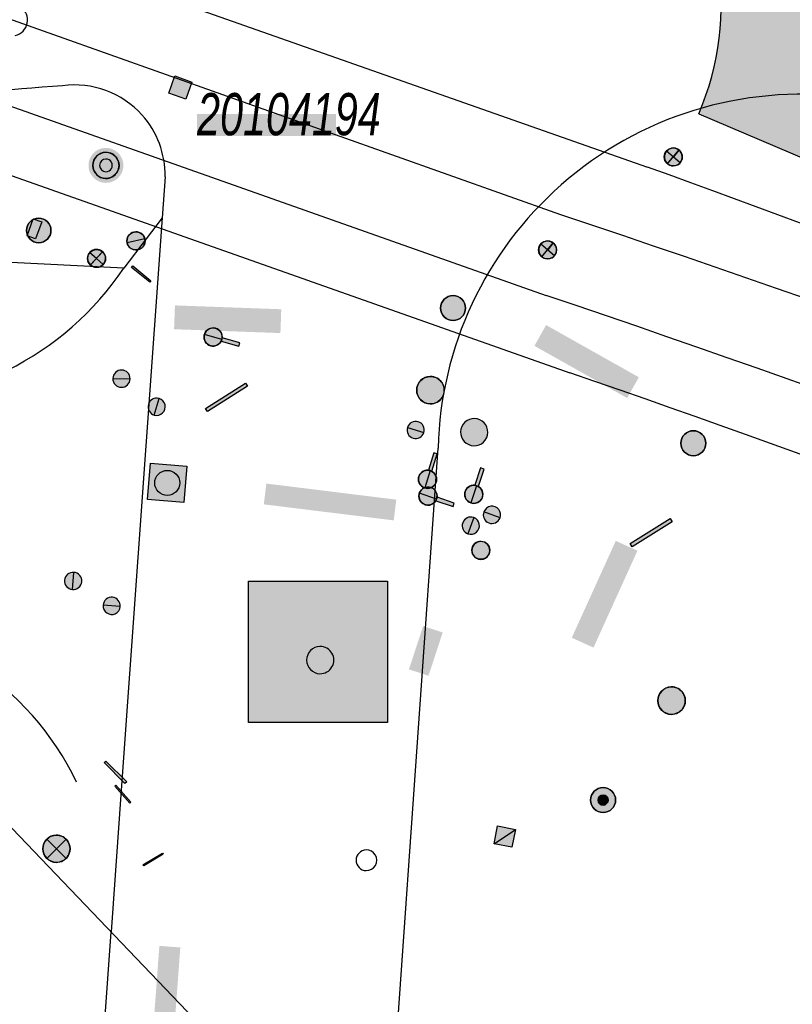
# Model space of a CAD drawing. Header units: metres. Extents: x 2695560 to 2696939, y 1260491 to 1262050.
# Tile 987 of 1005: x 2696829 to 2696850, y 1261655 to 1261682. Entities that reach past the tile are written whole.
import ezdxf

# ---------------------------------------------------------------- set-up
doc = ezdxf.new("R2010")
doc.units = ezdxf.units.M
doc.linetypes.add('AUSGEZOGEN', pattern=[0])
for name, color, linetype in [('XR$1$AV_Flächen (EO)', 7, 'AUSGEZOGEN'), ('XR$1$AV_Gebäudeflächen ut.', 7, 'AUSGEZOGEN'), ('XR$1$AV_Lagefixpunkt-Nr.', 7, 'AUSGEZOGEN'), ('XR$1$AV_Lagefixpunkte', 7, 'AUSGEZOGEN'), ('XR$1$AV_Linien (BB)', 7, 'AUSGEZOGEN'), ('XR$1$AV_Linien (EO)', 7, 'AUSGEZOGEN'), ('XR$1$AW_LK_Schachtdeckel', 24, 'AUSGEZOGEN'), ('XR$1$AW_LK_Zwischenpunkt', 24, 'AUSGEZOGEN'), ('XR$1$EW_LK_Bauwerk', 1, 'AUSGEZOGEN'), ('XR$1$EW_LK_Knoten', 1, 'AUSGEZOGEN'), ('XR$1$FM_LK_SW_TRASSEKNOTEN', 94, 'AUSGEZOGEN'), ('XR$1$GA_LK_Absperrarmatur', 32, 'AUSGEZOGEN'), ('XR$1$GA_LK_Rohrleitungsteil', 32, 'AUSGEZOGEN'), ('XR$1$Liegenschaftsgrenzen', 7, 'AUSGEZOGEN'), ('XR$1$PFAV', 255, 'AUSGEZOGEN'), ('XR$1$PFAW', 255, 'AUSGEZOGEN'), ('XR$1$PFEW', 255, 'AUSGEZOGEN'), ('XR$1$PFGA', 255, 'AUSGEZOGEN'), ('XR$1$PFWA', 255, 'AUSGEZOGEN'), ('XR$1$PFWFM', 255, 'AUSGEZOGEN'), ('XR$1$RAEW', 8, 'AUSGEZOGEN'), ('XR$1$WA_LK_Absperrarmatur', 171, 'AUSGEZOGEN'), ('XR$1$WA_LK_Hydrant', 171, 'AUSGEZOGEN'), ('XR$1$WA_LK_Rohrleitungsteil', 171, 'AUSGEZOGEN')]:
    doc.layers.add(name, color=color, linetype=linetype)
doc.styles.add('ARIAL', font='arial.ttf')

# ---------------------------------------------------------------- blocks, each defined once
blk = doc.blocks.new('COMPLEXOBJECT_119')
at = {"layer": 'XR$1$AV_Linien (BB)', "color": 7, "linetype": 'AUSGEZOGEN', "transparency": 33554687}
blk.add_line((6797.963, 11665.227), (6822.187, 11665.327), dxfattribs=at)
for centre, radius, start, end in [((6797.817, 11658.141), 7.087, 88.8169, 127.0057), ((6822.091, 11657.452), 7.876, 25.4168, 89.3044)]:
    blk.add_arc(centre, radius, start, end, dxfattribs=at)
blk = doc.blocks.new('COMPLEXOBJECT_484')
at = {"layer": 'XR$1$AV_Linien (BB)', "color": 7, "linetype": 'AUSGEZOGEN', "transparency": 33554687}
blk.add_line((6823.912, 11671.33), (6820.887, 11671.311), dxfattribs=at)
for centre, radius, start, end in [((6823.634, 11679.594), 8.267, 296.3027, 326.2081), ((6823.628, 11679.601), 8.276, 271.9687, 296.3188)]:
    blk.add_arc(centre, radius, start, end, dxfattribs=at)
blk = doc.blocks.new('COMPLEXOBJECT_745')
at = {"layer": 'XR$1$AV_Linien (BB)', "color": 7, "linetype": 'AUSGEZOGEN', "transparency": 33554687}
for centre, radius, start, end in [((6849.169, 11669.77), 10.017, 83.0726, 131.3652), ((6836.613, 11570.645), 109.934, 73.58836, 82.80734), ((6828.321, 11542.934), 138.859, 70.9778, 73.53708)]:
    blk.add_arc(centre, radius, start, end, dxfattribs=at)
blk = doc.blocks.new('COMPLEXOBJECT_756')
at = {"layer": 'XR$1$AV_Linien (BB)', "color": 7, "linetype": 'AUSGEZOGEN', "transparency": 33554687}
blk.add_line((6830.504, 11674.996), (6823.86, 11675.327), dxfattribs=at)
for centre, radius, start, end in [((6816.407, 11671.07), 8.584, 45.1835, 66.2194), ((6816.362, 11671.038), 8.638, 29.7698, 45.1222)]:
    blk.add_arc(centre, radius, start, end, dxfattribs=at)
blk = doc.blocks.new('COMPLEXOBJECT_757')
at = {"layer": 'XR$1$AV_Linien (BB)', "color": 7, "linetype": 'AUSGEZOGEN', "transparency": 33554687}
blk.add_line((6831.644, 11677.514), (6831.563, 11676.382), dxfattribs=at)
blk.add_arc((6829.152, 11677.548), 2.492, 359.2287, 41.972, dxfattribs=at)
blk = doc.blocks.new('COMPLEXOBJECT_761')
at = {"layer": 'XR$1$AV_Linien (BB)', "color": 7, "linetype": 'AUSGEZOGEN', "transparency": 33554687}
blk.add_line((6839.157, 11670.038), (6837.663, 11648.875), dxfattribs=at)
blk.add_arc((6849.165, 11669.774), 10.011, 131.3629, 178.4909, dxfattribs=at)
blk = doc.blocks.new('COMPLEXOBJECT_778')
at = {"layer": 'XR$1$AV_Linien (BB)', "color": 7, "linetype": 'AUSGEZOGEN', "transparency": 33554687}
blk.add_lwpolyline([(6824.048, 11570.749), (6829.363, 11645.626), (6830.156, 11656.709)], dxfattribs=at)
blk = doc.blocks.new('COMPLEXOBJECT_837')
at = {"layer": 'XR$1$AV_Flächen (EO)', "color": 7, "linetype": 'AUSGEZOGEN', "transparency": 33554687}
blk.add_line((6744.045, 11708.931), (6842.134, 11674.245), dxfattribs=at)
blk.add_arc((6691.088, 11227.911), 471.2, 64.46766, 71.30347, dxfattribs=at)
blk = doc.blocks.new('COMPLEXOBJECT_838')
at = {"layer": 'XR$1$AV_Flächen (EO)', "color": 7, "linetype": 'AUSGEZOGEN', "transparency": 33554687}
blk.add_line((6842.544, 11676.461), (6744.887, 11711.15), dxfattribs=at)
blk.add_arc((6695.482, 11235.981), 464.381, 64.4595, 71.53757, dxfattribs=at)
blk = doc.blocks.new('COMPLEXOBJECT_1074')
at = {"layer": 'XR$1$AV_Linien (EO)', "color": 7, "linetype": 'AUSGEZOGEN', "transparency": 33554687}
blk.add_line((6743.12, 11713.61), (6844.927, 11677.778), dxfattribs=at)
blk.add_arc((6566.774, 10911.829), 814.891, 67.178087, 70.041589, dxfattribs=at)
blk = doc.blocks.new('COMPLEXOBJECT_1075')
at = {"layer": 'XR$1$AV_Linien (EO)', "color": 7, "linetype": 'AUSGEZOGEN', "transparency": 33554687}
blk.add_lwpolyline([(6740.994, 11708.098), (6751.333, 11704.436), (6842.786, 11672.115)], dxfattribs=at)
blk.add_arc((6671.084, 11176.798), 524.233, 65.76009, 70.88105, dxfattribs=at)
blk = doc.blocks.new('BWAV2')
at = {"layer": 'XR$1$PFAV', "transparency": 33554687}
blk.add_hatch(color=7, dxfattribs=at).paths.add_polyline_path([(0.67, 0), (0.656, 0.135), (0.616, 0.264), (0.55, 0.383), (0.462, 0.486), (0.354, 0.569), (0.233, 0.628), (0.101, 0.662), (-0.034, 0.669), (-0.168, 0.649), (-0.295, 0.602), (-0.41, 0.53), (-0.508, 0.436), (-0.586, 0.325), (-0.639, 0.201), (-0.667, 0.068), (-0.667, -0.068), (-0.639, -0.201), (-0.586, -0.325), (-0.508, -0.436), (-0.41, -0.53), (-0.295, -0.602), (-0.168, -0.649), (-0.034, -0.669), (0.101, -0.662), (0.233, -0.628), (0.354, -0.569), (0.462, -0.486), (0.55, -0.383), (0.616, -0.264), (0.656, -0.135)])
at = {"color": 7, "transparency": 33554687}
for radius, start, end in [(0.5, 91.3809, 268.6191), (0.5, 268.6191, 91.3809), (0.242, 91.323, 268.677), (0.242, 268.677, 91.323)]:
    blk.add_arc((0, 0), radius, start, end, dxfattribs=at)
at = {"layer": 'XR$1$PFAV', "transparency": 33554687}
blk.add_circle((0, 0), 0.5, dxfattribs=at)
blk = doc.blocks.new('BAW2092')
at = {"true_color": 0x000000, "transparency": 33554687}
blk.add_hatch(color=18, dxfattribs=at).paths.add_polyline_path([(-0.03, 0.5), (-0.03, -0.5), (0.03, -0.5), (0.03, 0.5)])
at = {"transparency": 33554687}
blk.add_lwpolyline([(-0.03, 0.5), (0.03, 0.5), (0.03, -0.5), (-0.03, -0.5), (-0.03, 0.5)], close=True, dxfattribs=at)
blk = doc.blocks.new('BAW2087')
at = {"lineweight": 25, "true_color": 0x000000, "transparency": 33554687}
h = blk.add_hatch(color=18, dxfattribs=at)
h.paths.add_polyline_path([(-0.5, 0.5), (-0.5, -0.5), (0.5, -0.5), (0.5, 0.5)])
h.paths.add_polyline_path([(0.337, -0.069), (0.316, -0.136), (0.282, -0.196), (0.237, -0.249), (0.182, -0.292), (0.119, -0.322), (0.052, -0.34), (-0.017, -0.343), (-0.086, -0.333), (-0.151, -0.309), (-0.21, -0.272), (-0.261, -0.224), (-0.301, -0.167), (-0.328, -0.103), (-0.342, -0.035), (-0.342, 0.035), (-0.328, 0.103), (-0.301, 0.167), (-0.261, 0.224), (-0.21, 0.272), (-0.151, 0.309), (-0.086, 0.333), (-0.017, 0.343), (0.052, 0.34), (0.119, 0.322), (0.182, 0.292), (0.237, 0.249), (0.282, 0.196), (0.316, 0.136), (0.337, 0.069), (0.344, 0)], flags=16)
at = {"layer": 'XR$1$PFAW', "lineweight": 25, "transparency": 33554687}
blk.add_hatch(color=7, dxfattribs=at).paths.add_polyline_path([(0.344, 0), (0.337, 0.069), (0.316, 0.136), (0.282, 0.196), (0.237, 0.249), (0.182, 0.292), (0.119, 0.322), (0.052, 0.34), (-0.017, 0.343), (-0.086, 0.333), (-0.151, 0.309), (-0.21, 0.272), (-0.261, 0.224), (-0.301, 0.167), (-0.328, 0.103), (-0.342, 0.035), (-0.342, -0.035), (-0.328, -0.103), (-0.301, -0.167), (-0.261, -0.224), (-0.21, -0.272), (-0.151, -0.309), (-0.086, -0.333), (-0.017, -0.343), (0.052, -0.34), (0.119, -0.322), (0.182, -0.292), (0.237, -0.249), (0.282, -0.196), (0.316, -0.136), (0.337, -0.069)])
at = {"lineweight": 25, "transparency": 33554687}
for p, q in [((-0.5, 0.5, 0.993), (0.5, 0.5, 0.993)), ((-0.5, -0.5, 0.993), (-0.5, 0.5, 0.993)), ((0.5, 0.5, 0.993), (0.5, -0.5, 0.993)), ((0.5, -0.5, 0.993), (-0.5, -0.5, 0.993))]:
    blk.add_line(p, q, dxfattribs=at)
blk.add_circle((0, 0), 0.344, dxfattribs=at)
at = {"layer": 'XR$1$PFAW', "lineweight": 25, "transparency": 33554687}
blk.add_line((-0.5, 0.5), (0.5, 0.5), dxfattribs=at)
at = {"layer": 'XR$1$PFAW', "color": 31, "lineweight": 25, "transparency": 33554687}
for p, q in [((-0.5, -0.5), (-0.5, 0.5)), ((0.5, 0.5), (0.5, -0.5)), ((0.5, -0.5), (-0.5, -0.5))]:
    blk.add_line(p, q, dxfattribs=at)
at = {"layer": 'XR$1$PFAW', "lineweight": 25, "transparency": 33554687}
blk.add_circle((0, 0), 0.344, dxfattribs=at)
blk = doc.blocks.new('BAW2089')
at = {"layer": 'XR$1$PFAW', "transparency": 33554687}
blk.add_hatch(color=7, dxfattribs=at).paths.add_polyline_path([(-0.5, 0.5), (-0.5, -0.5), (0.5, -0.5), (0.5, 0.5)])
at = {"transparency": 33554687}
blk.add_lwpolyline([(-0.5, 0.5), (0.5, 0.5), (0.5, -0.5), (-0.5, -0.5), (-0.5, 0.5)], close=True, dxfattribs=at)
at = {"layer": 'XR$1$PFAW', "transparency": 33554687}
blk.add_lwpolyline([(-0.5, 0.5), (0.5, 0.5), (0.5, -0.5), (-0.5, -0.5), (-0.5, 0.5)], close=True, dxfattribs=at)
blk = doc.blocks.new('BAW2088')
at = {"layer": 'XR$1$PFAW', "transparency": 33554687}
blk.add_hatch(color=253, dxfattribs=at).paths.add_polyline_path([(0.51, 0), (0.5, 0.101), (0.47, 0.197), (0.421, 0.286), (0.355, 0.362), (0.275, 0.424), (0.184, 0.469), (0.086, 0.494), (-0.015, 0.499), (-0.115, 0.484), (-0.21, 0.449), (-0.296, 0.395), (-0.369, 0.326), (-0.427, 0.243), (-0.467, 0.15), (-0.487, 0.051), (-0.487, -0.051), (-0.467, -0.15), (-0.427, -0.243), (-0.369, -0.326), (-0.296, -0.395), (-0.21, -0.449), (-0.115, -0.484), (-0.015, -0.499), (0.086, -0.494), (0.184, -0.469), (0.275, -0.424), (0.355, -0.362), (0.421, -0.286), (0.47, -0.197), (0.5, -0.101)])
at = {"transparency": 33554687}
for start, end in [(91.1948, 268.8052), (268.8052, 91.1948)]:
    blk.add_arc((0.01, 0), 0.5, start, end, dxfattribs=at)
at = {"layer": 'XR$1$PFAW', "transparency": 33554687}
blk.add_circle((0.01, 0), 0.5, dxfattribs=at)
blk = doc.blocks.new('BWA2013')
at = {"true_color": 0x000000, "transparency": 33554687}
blk.add_hatch(color=18, dxfattribs=at).paths.add_polyline_path([(-0.291, -0.409), (0.352, 0.357), (0.291, 0.409), (-0.352, -0.357)])
at = {"transparency": 33554687}
blk.add_lwpolyline([(-0.291, -0.409), (-0.352, -0.357), (0.291, 0.409), (0.352, 0.357), (-0.291, -0.409)], close=True, dxfattribs=at)
blk = doc.blocks.new('BWA2011')
at = {"layer": 'XR$1$PFWA', "transparency": 33554687}
blk.add_hatch(color=7, dxfattribs=at).paths.add_polyline_path([(-0.5, 0.5), (-0.5, -0.5), (0.5, -0.5), (0.5, 0.5)])
at = {"transparency": 33554687}
blk.add_line((-0.5, -0.5), (0.5, 0.5), dxfattribs=at)
blk.add_lwpolyline([(-0.5, 0.5), (0.5, 0.5), (0.5, -0.5), (-0.5, -0.5), (-0.5, 0.5)], close=True, dxfattribs=at)
at = {"layer": 'XR$1$PFWA', "transparency": 33554687}
blk.add_lwpolyline([(-0.5, 0.5), (0.5, 0.5), (0.5, -0.5), (-0.5, -0.5), (-0.5, 0.5)], close=True, dxfattribs=at)
blk = doc.blocks.new('BWA15')
at = {"layer": 'XR$1$PFWA', "transparency": 33554687}
blk.add_hatch(color=7, dxfattribs=at).paths.add_polyline_path([(0.5, 0), (0.49, 0.101), (0.459, 0.197), (0.41, 0.286), (0.344, 0.362), (0.264, 0.424), (0.174, 0.469), (0.076, 0.494), (-0.025, 0.499), (-0.125, 0.484), (-0.22, 0.449), (-0.306, 0.395), (-0.379, 0.326), (-0.437, 0.243), (-0.477, 0.15), (-0.497, 0.051), (-0.497, -0.051), (-0.477, -0.15), (-0.437, -0.243), (-0.379, -0.326), (-0.306, -0.395), (-0.22, -0.449), (-0.125, -0.484), (-0.025, -0.499), (0.076, -0.494), (0.174, -0.469), (0.264, -0.424), (0.344, -0.362), (0.41, -0.286), (0.459, -0.197), (0.49, -0.101)])
at = {"transparency": 33554687}
for start, end in [(91.1948, 268.8052), (268.8052, 91.1948)]:
    blk.add_arc((0.01, 0), 0.5, start, end, dxfattribs=at)
at = {"layer": 'XR$1$PFWA', "transparency": 33554687}
blk.add_circle((0, 0), 0.5, dxfattribs=at)
blk = doc.blocks.new('BWA957')
at = {"true_color": 0x000000, "transparency": 33554687}
blk.add_hatch(color=18, dxfattribs=at).paths.add_polyline_path([(0.5, 0), (0.49, 0.101), (0.459, 0.197), (0.41, 0.286), (0.344, 0.362), (0.264, 0.424), (0.174, 0.469), (0.076, 0.494), (-0.025, 0.499), (-0.125, 0.484), (-0.22, 0.449), (-0.306, 0.395), (-0.379, 0.326), (-0.437, 0.243), (-0.477, 0.15), (-0.497, 0.051), (-0.497, -0.051), (-0.477, -0.15), (-0.437, -0.243), (-0.379, -0.326), (-0.306, -0.395), (-0.22, -0.449), (-0.125, -0.484), (-0.025, -0.499), (0.076, -0.494), (0.174, -0.469), (0.264, -0.424), (0.344, -0.362), (0.41, -0.286), (0.459, -0.197), (0.49, -0.101)])
at = {"transparency": 33554687}
for start, end in [(90, 180), (0, 90), (180, 270), (270, 0)]:
    blk.add_arc((0, 0), 0.5, start, end, dxfattribs=at)
blk = doc.blocks.new('BWA965')
at = {"layer": 'XR$1$PFWA', "transparency": 33554687}
blk.add_hatch(color=7, dxfattribs=at).paths.add_polyline_path([(0, 0.5), (-0.051, 0.497), (-0.101, 0.49), (-0.15, 0.477), (-0.197, 0.459), (-0.243, 0.437), (-0.286, 0.41), (-0.326, 0.379), (-0.362, 0.344), (-0.395, 0.306), (-0.424, 0.264), (-0.449, 0.22), (-0.469, 0.174), (-0.484, 0.125), (-0.494, 0.076), (-0.499, 0.025), (-0.499, -0.025), (-0.494, -0.076), (-0.484, -0.125), (-0.469, -0.174), (-0.449, -0.22), (-0.424, -0.264), (-0.395, -0.306), (-0.362, -0.344), (-0.326, -0.379), (-0.286, -0.41), (-0.243, -0.437), (-0.197, -0.459), (-0.15, -0.477), (-0.101, -0.49), (-0.051, -0.497), (0, -0.5), (0.051, -0.497), (0.101, -0.49), (0.15, -0.477), (0.197, -0.459), (0.243, -0.437), (0.286, -0.41), (0.326, -0.379), (0.362, -0.344), (0.395, -0.306), (0.424, -0.264), (0.449, -0.22), (0.469, -0.174), (0.484, -0.125), (0.494, -0.076), (0.499, -0.025), (0.499, 0.025), (0.494, 0.076), (0.484, 0.125), (0.469, 0.174), (0.449, 0.22), (0.424, 0.264), (0.395, 0.306), (0.362, 0.344), (0.326, 0.379), (0.286, 0.41), (0.243, 0.437), (0.197, 0.459), (0.15, 0.477), (0.101, 0.49), (0.051, 0.497)])
at = {"transparency": 33554687}
blk.add_line((0, 0.5), (0, -0.5), dxfattribs=at)
for start, end in [(90, 270), (270, 90)]:
    blk.add_arc((0, 0), 0.5, start, end, dxfattribs=at)
blk = doc.blocks.new('BWA2010')
at = {"true_color": 0x000000, "transparency": 33554687}
blk.add_hatch(color=18, dxfattribs=at).paths.add_polyline_path([(-0.1, -0.5), (0.1, -0.5), (0.1, 0.5), (-0.1, 0.5)])
at = {"layer": 'XR$1$PFWA', "transparency": 33554687}
blk.add_hatch(color=7, dxfattribs=at).paths.add_polyline_path([(0.5, -1), (0.49, -0.899), (0.459, -0.803), (0.41, -0.714), (0.344, -0.638), (0.264, -0.576), (0.174, -0.531), (0.076, -0.506), (-0.025, -0.501), (-0.125, -0.516), (-0.22, -0.551), (-0.306, -0.605), (-0.379, -0.674), (-0.437, -0.757), (-0.477, -0.85), (-0.497, -0.949), (-0.497, -1.051), (-0.477, -1.15), (-0.437, -1.243), (-0.379, -1.326), (-0.306, -1.395), (-0.22, -1.449), (-0.125, -1.484), (-0.025, -1.499), (0.076, -1.494), (0.174, -1.469), (0.264, -1.424), (0.344, -1.362), (0.41, -1.286), (0.459, -1.197), (0.49, -1.101)])
at = {"transparency": 33554687}
blk.add_line((0, -0.5), (0, -1.5), dxfattribs=at)
blk.add_lwpolyline([(-0.1, -0.5), (0.1, -0.5), (0.1, 0.5), (-0.1, 0.5), (-0.1, -0.5)], close=True, dxfattribs=at)
for start, end in [(90, 270), (270, 90)]:
    blk.add_arc((0, -1), 0.5, start, end, dxfattribs=at)
at = {"layer": 'XR$1$PFWA', "transparency": 33554687}
blk.add_circle((0, -1), 0.5, dxfattribs=at)
blk = doc.blocks.new('BGA2013')
at = {"transparency": 33554687}
blk.add_hatch(color=36, dxfattribs=at).paths.add_polyline_path([(-0.291, -0.409), (0.352, 0.357), (0.291, 0.409), (-0.352, -0.357)])
at = {"color": 32, "transparency": 33554687}
blk.add_lwpolyline([(-0.291, -0.409), (-0.352, -0.357), (0.291, 0.409), (0.352, 0.357), (-0.291, -0.409)], close=True, dxfattribs=at)
blk = doc.blocks.new('BGA2010')
at = {"transparency": 33554687}
blk.add_hatch(color=36, dxfattribs=at).paths.add_polyline_path([(-0.1, -0.5), (0.1, -0.5), (0.1, 0.5), (-0.1, 0.5)])
at = {"layer": 'XR$1$PFGA', "transparency": 33554687}
blk.add_hatch(color=7, dxfattribs=at).paths.add_polyline_path([(0.5, -1), (0.49, -0.899), (0.459, -0.803), (0.41, -0.714), (0.344, -0.638), (0.264, -0.576), (0.174, -0.531), (0.076, -0.506), (-0.025, -0.501), (-0.125, -0.516), (-0.22, -0.551), (-0.306, -0.605), (-0.379, -0.674), (-0.437, -0.757), (-0.477, -0.85), (-0.497, -0.949), (-0.497, -1.051), (-0.477, -1.15), (-0.437, -1.243), (-0.379, -1.326), (-0.306, -1.395), (-0.22, -1.449), (-0.125, -1.484), (-0.025, -1.499), (0.076, -1.494), (0.174, -1.469), (0.264, -1.424), (0.344, -1.362), (0.41, -1.286), (0.459, -1.197), (0.49, -1.101)])
at = {"color": 32, "transparency": 33554687}
blk.add_line((0, -0.5), (0, -1.5), dxfattribs=at)
blk.add_lwpolyline([(-0.1, -0.5), (0.1, -0.5), (0.1, 0.5), (-0.1, 0.5), (-0.1, -0.5)], close=True, dxfattribs=at)
for start, end in [(90, 270), (270, 90)]:
    blk.add_arc((0, -1), 0.5, start, end, dxfattribs=at)
at = {"layer": 'XR$1$PFGA', "transparency": 33554687}
blk.add_circle((0, -1), 0.5, dxfattribs=at)
blk = doc.blocks.new('BGA965')
at = {"layer": 'XR$1$PFGA', "transparency": 33554687}
blk.add_hatch(color=7, dxfattribs=at).paths.add_polyline_path([(0.5, 0), (0.49, 0.101), (0.459, 0.197), (0.41, 0.286), (0.344, 0.362), (0.264, 0.424), (0.174, 0.469), (0.076, 0.494), (-0.025, 0.499), (-0.125, 0.484), (-0.22, 0.449), (-0.306, 0.395), (-0.379, 0.326), (-0.437, 0.243), (-0.477, 0.15), (-0.497, 0.051), (-0.497, -0.051), (-0.477, -0.15), (-0.437, -0.243), (-0.379, -0.326), (-0.306, -0.395), (-0.22, -0.449), (-0.125, -0.484), (-0.025, -0.499), (0.076, -0.494), (0.174, -0.469), (0.264, -0.424), (0.344, -0.362), (0.41, -0.286), (0.459, -0.197), (0.49, -0.101)])
at = {"color": 32, "transparency": 33554687}
blk.add_line((0, 0.5), (0, -0.5), dxfattribs=at)
for start, end in [(90, 270), (270, 90)]:
    blk.add_arc((0, 0), 0.5, start, end, dxfattribs=at)
at = {"layer": 'XR$1$PFGA', "transparency": 33554687}
blk.add_circle((0, 0), 0.5, dxfattribs=at)
blk = doc.blocks.new('BEWLP2597')
at = {"layer": 'XR$1$PFEW', "transparency": 33554687}
blk.add_hatch(color=7, dxfattribs=at).paths.add_polyline_path([(-0.5, 0), (-0.497, -0.051), (-0.49, -0.101), (-0.477, -0.15), (-0.459, -0.197), (-0.437, -0.243), (-0.41, -0.286), (-0.379, -0.326), (-0.344, -0.362), (-0.306, -0.395), (-0.264, -0.424), (-0.22, -0.449), (-0.174, -0.469), (-0.125, -0.484), (-0.076, -0.494), (-0.025, -0.499), (0.025, -0.499), (0.076, -0.494), (0.125, -0.484), (0.174, -0.469), (0.22, -0.449), (0.264, -0.424), (0.306, -0.395), (0.344, -0.362), (0.379, -0.326), (0.41, -0.286), (0.437, -0.243), (0.459, -0.197), (0.477, -0.15), (0.49, -0.101), (0.497, -0.051), (0.5, 0), (0.497, 0.051), (0.49, 0.101), (0.477, 0.15), (0.459, 0.197), (0.437, 0.243), (0.41, 0.286), (0.379, 0.326), (0.344, 0.362), (0.306, 0.395), (0.264, 0.424), (0.22, 0.449), (0.174, 0.469), (0.125, 0.484), (0.076, 0.494), (0.025, 0.499), (-0.025, 0.499), (-0.076, 0.494), (-0.125, 0.484), (-0.174, 0.469), (-0.22, 0.449), (-0.264, 0.424), (-0.306, 0.395), (-0.344, 0.362), (-0.379, 0.326), (-0.41, 0.286), (-0.437, 0.243), (-0.459, 0.197), (-0.477, 0.15), (-0.49, 0.101), (-0.497, 0.051)])
at = {"color": 1, "transparency": 33554687}
for start, end in [(90, 180), (0, 90), (180, 270), (270, 0)]:
    blk.add_arc((0, 0), 0.5, start, end, dxfattribs=at)
at = {"layer": 'XR$1$PFEW', "transparency": 33554687}
blk.add_circle((0, 0), 0.5, dxfattribs=at)
blk = doc.blocks.new('BEWLP2574')
at = {"layer": 'XR$1$PFEW', "transparency": 33554687}
blk.add_hatch(color=7, dxfattribs=at).paths.add_polyline_path([(-0.5, 0), (-0.497, -0.051), (-0.489, -0.101), (-0.477, -0.15), (-0.459, -0.198), (-0.437, -0.243), (-0.41, -0.286), (-0.379, -0.326), (-0.344, -0.363), (-0.306, -0.396), (-0.264, -0.425), (-0.22, -0.449), (-0.173, -0.469), (-0.125, -0.485), (-0.075, -0.495), (-0.025, -0.5), (0.026, -0.5), (0.076, -0.495), (0.126, -0.485), (0.174, -0.469), (0.221, -0.449), (0.265, -0.425), (0.306, -0.396), (0.345, -0.363), (0.38, -0.326), (0.411, -0.286), (0.437, -0.243), (0.46, -0.198), (0.477, -0.15), (0.49, -0.101), (0.498, -0.051), (0.5, 0), (0.498, 0.05), (0.49, 0.1), (0.477, 0.149), (0.46, 0.197), (0.437, 0.242), (0.411, 0.285), (0.38, 0.325), (0.345, 0.362), (0.306, 0.395), (0.265, 0.424), (0.221, 0.448), (0.174, 0.468), (0.126, 0.484), (0.076, 0.494), (0.026, 0.499), (-0.025, 0.499), (-0.075, 0.494), (-0.125, 0.484), (-0.173, 0.468), (-0.22, 0.448), (-0.264, 0.424), (-0.306, 0.395), (-0.344, 0.362), (-0.379, 0.325), (-0.41, 0.285), (-0.437, 0.242), (-0.459, 0.197), (-0.477, 0.149), (-0.489, 0.1), (-0.497, 0.05)])
at = {"color": 1, "transparency": 33554687}
for start, end in [(90, 180), (0, 90), (180, 270), (270, 0)]:
    blk.add_arc((0, 0), 0.5, start, end, dxfattribs=at)
at = {"layer": 'XR$1$PFEW', "transparency": 33554687}
blk.add_circle((0, 0), 0.5, dxfattribs=at)
blk = doc.blocks.new('BEWLP2561')
at = {"layer": 'XR$1$PFEW', "transparency": 33554687}
blk.add_hatch(color=7, dxfattribs=at).paths.add_polyline_path([(0.488, 0), (0.478, 0.101), (0.448, 0.197), (0.399, 0.286), (0.333, 0.362), (0.253, 0.424), (0.162, 0.469), (0.064, 0.494), (-0.037, 0.499), (-0.137, 0.484), (-0.232, 0.449), (-0.318, 0.395), (-0.391, 0.326), (-0.449, 0.243), (-0.489, 0.15), (-0.509, 0.051), (-0.509, -0.051), (-0.489, -0.15), (-0.449, -0.243), (-0.391, -0.326), (-0.318, -0.395), (-0.232, -0.449), (-0.137, -0.484), (-0.037, -0.499), (0.064, -0.494), (0.162, -0.469), (0.253, -0.424), (0.333, -0.362), (0.399, -0.286), (0.448, -0.197), (0.478, -0.101)])
at = {"layer": 'XR$1$RAEW', "transparency": 33554687}
for points in [[(-0.324, -0.38), (-0.009, 0.003), (-0.38, 0.325), (-0.396, 0.305), (-0.411, 0.285), (-0.425, 0.263), (-0.438, 0.242), (-0.449, 0.219), (-0.46, 0.196), (-0.469, 0.172), (-0.477, 0.148), (-0.484, 0.124), (-0.49, 0.099), (-0.494, 0.074), (-0.497, 0.049), (-0.499, 0.024), (-0.5, -0.001), (-0.499, -0.027), (-0.497, -0.052), (-0.494, -0.077), (-0.489, -0.102), (-0.484, -0.127), (-0.477, -0.151), (-0.468, -0.175), (-0.459, -0.198), (-0.448, -0.221), (-0.436, -0.244), (-0.423, -0.266), (-0.409, -0.287), (-0.394, -0.307), (-0.378, -0.327), (-0.361, -0.346), (-0.343, -0.363)], [(0.306, 0.386), (0, 0), (0.381, -0.325), (0.397, -0.305), (0.411, -0.284), (0.425, -0.262), (0.438, -0.24), (0.449, -0.217), (0.459, -0.193), (0.468, -0.169), (0.476, -0.144), (0.483, -0.12), (0.488, -0.094), (0.492, -0.069), (0.494, -0.043), (0.495, -0.018), (0.495, 0.008), (0.494, 0.034), (0.491, 0.059), (0.487, 0.084), (0.482, 0.11), (0.475, 0.134), (0.468, 0.159), (0.459, 0.183), (0.448, 0.206), (0.437, 0.229), (0.424, 0.252), (0.41, 0.273), (0.395, 0.294), (0.379, 0.314), (0.362, 0.334), (0.345, 0.352), (0.326, 0.37)]]:
    blk.add_hatch(color=1, dxfattribs=at).paths.add_polyline_path(points)
at = {"color": 1, "transparency": 33554687}
for p, q in [((0.381, -0.325), (-0.38, 0.325)), ((-0.324, -0.38), (0.306, 0.386))]:
    blk.add_line(p, q, dxfattribs=at)
for start, end in [(91.3809, 268.6191), (268.6191, 91.3809)]:
    blk.add_arc((0, 0), 0.5, start, end, dxfattribs=at)
at = {"layer": 'XR$1$PFEW', "transparency": 33554687}
blk.add_circle((-0.012, 0, -0.993), 0.5, dxfattribs=at)
at = {"layer": 'XR$1$RAEW', "color": 1, "transparency": 33554687}
for points in [[(-0.324, -0.38), (-0.009, 0.003), (-0.38, 0.325)], [(0.306, 0.386), (0, 0), (0.381, -0.325)]]:
    blk.add_lwpolyline(points, dxfattribs=at)
for centre, start, end in [((0, 0), 139.4821, 229.5111), ((-0.004, -0.006), 320.3659, 51.6348)]:
    blk.add_arc(centre, 0.5, start, end, dxfattribs=at)
blk = doc.blocks.new('BEWLP2549_S')
at = {"layer": 'XR$1$PFEW', "transparency": 33554687}
blk.add_hatch(color=7, dxfattribs=at).paths.add_polyline_path([(0.5, 0), (0.49, 0.101), (0.459, 0.197), (0.41, 0.286), (0.344, 0.362), (0.264, 0.424), (0.174, 0.469), (0.076, 0.494), (-0.025, 0.499), (-0.125, 0.484), (-0.22, 0.449), (-0.306, 0.395), (-0.379, 0.326), (-0.437, 0.243), (-0.477, 0.15), (-0.497, 0.051), (-0.497, -0.051), (-0.477, -0.15), (-0.437, -0.243), (-0.379, -0.326), (-0.306, -0.395), (-0.22, -0.449), (-0.125, -0.484), (-0.025, -0.499), (0.076, -0.494), (0.174, -0.469), (0.264, -0.424), (0.344, -0.362), (0.41, -0.286), (0.459, -0.197), (0.49, -0.101)])
at = {"color": 1, "transparency": 33554687}
for p, q in [((0.354, -0.354), (-0.354, 0.354)), ((-0.354, -0.354), (0.354, 0.354))]:
    blk.add_line(p, q, dxfattribs=at)
for start, end in [(91.3809, 268.6191), (268.6191, 91.3809)]:
    blk.add_arc((0, 0), 0.5, start, end, dxfattribs=at)
at = {"layer": 'XR$1$PFEW', "transparency": 33554687}
blk.add_circle((0, 0), 0.5, dxfattribs=at)
blk = doc.blocks.new('BEW957')
at = {"layer": 'XR$1$RAEW', "transparency": 33554687}
blk.add_hatch(color=1, dxfattribs=at).paths.add_polyline_path([(-0.5, 0), (-0.497, -0.051), (-0.49, -0.101), (-0.477, -0.15), (-0.459, -0.197), (-0.437, -0.243), (-0.41, -0.286), (-0.379, -0.326), (-0.344, -0.362), (-0.306, -0.395), (-0.264, -0.424), (-0.22, -0.449), (-0.174, -0.469), (-0.125, -0.484), (-0.076, -0.494), (-0.025, -0.499), (0.025, -0.499), (0.076, -0.494), (0.125, -0.484), (0.174, -0.469), (0.22, -0.449), (0.264, -0.424), (0.306, -0.395), (0.344, -0.362), (0.379, -0.326), (0.41, -0.286), (0.437, -0.243), (0.459, -0.197), (0.477, -0.15), (0.49, -0.101), (0.497, -0.051), (0.5, 0), (0.497, 0.051), (0.49, 0.101), (0.477, 0.15), (0.459, 0.197), (0.437, 0.243), (0.41, 0.286), (0.379, 0.326), (0.344, 0.362), (0.306, 0.395), (0.264, 0.424), (0.22, 0.449), (0.174, 0.469), (0.125, 0.484), (0.076, 0.494), (0.025, 0.499), (-0.025, 0.499), (-0.076, 0.494), (-0.125, 0.484), (-0.174, 0.469), (-0.22, 0.449), (-0.264, 0.424), (-0.306, 0.395), (-0.344, 0.362), (-0.379, 0.326), (-0.41, 0.286), (-0.437, 0.243), (-0.459, 0.197), (-0.477, 0.15), (-0.49, 0.101), (-0.497, 0.051)])
at = {"color": 1, "transparency": 33554687}
for start, end in [(90, 180), (180, 270), (0, 90), (270, 0)]:
    blk.add_arc((0, 0), 0.5, start, end, dxfattribs=at)
at = {"layer": 'XR$1$RAEW', "color": 1, "transparency": 33554687}
blk.add_circle((0, 0), 0.5, dxfattribs=at)
blk = doc.blocks.new('BEWLP2514')
at = {"layer": 'XR$1$PFEW', "transparency": 33554687}
blk.add_hatch(color=7, dxfattribs=at).paths.add_polyline_path([(0.5, 0), (-0.5, 0), (-0.5, -0.5), (0.5, -0.5)])
at = {"color": 1, "transparency": 33554687}
blk.add_lwpolyline([(-0.5, 0), (0.5, 0), (0.5, -0.5), (-0.5, -0.5), (-0.5, 0)], close=True, dxfattribs=at)
at = {"layer": 'XR$1$PFEW', "transparency": 33554687}
for p, q in [((-0.5, -0.5), (-0.5, 0)), ((-0.5, 0), (0.5, 0)), ((0.5, 0), (0.5, -0.5)), ((0.5, -0.5), (-0.5, -0.5))]:
    blk.add_line(p, q, dxfattribs=at)
blk = doc.blocks.new('BWFM2')
at = {"layer": 'XR$1$PFWFM', "transparency": 33554687}
blk.add_hatch(color=7, dxfattribs=at).paths.add_polyline_path([(0, 0.5), (-0.05, 0.496), (-0.099, 0.488), (-0.147, 0.474), (-0.194, 0.456), (-0.238, 0.434), (-0.28, 0.407), (-0.32, 0.376), (-0.355, 0.341), (-0.388, 0.303), (-0.416, 0.261), (-0.44, 0.217), (-0.459, 0.171), (-0.474, 0.124), (-0.484, 0.075), (-0.489, 0.025), (-0.489, -0.025), (-0.484, -0.075), (-0.474, -0.124), (-0.459, -0.171), (-0.44, -0.217), (-0.416, -0.261), (-0.388, -0.303), (-0.355, -0.341), (-0.32, -0.376), (-0.28, -0.407), (-0.238, -0.434), (-0.194, -0.456), (-0.147, -0.474), (-0.099, -0.488), (-0.05, -0.496), (0, -0.5), (0.051, -0.498), (0.102, -0.492), (0.152, -0.48), (0.2, -0.462), (0.247, -0.441), (0.291, -0.414), (0.332, -0.383), (0.369, -0.348), (0.403, -0.309), (0.433, -0.268), (0.458, -0.223), (0.478, -0.176), (0.494, -0.127), (0.505, -0.077), (0.51, -0.026), (0.51, 0.026), (0.505, 0.077), (0.494, 0.127), (0.478, 0.176), (0.458, 0.223), (0.433, 0.268), (0.403, 0.309), (0.369, 0.348), (0.332, 0.383), (0.291, 0.414), (0.247, 0.441), (0.2, 0.462), (0.152, 0.48), (0.102, 0.492), (0.051, 0.498)])
at = {"color": 94, "transparency": 33554687}
for start, end in [(91.1948, 268.8052), (268.8052, 91.1948)]:
    blk.add_arc((0.01, 0), 0.5, start, end, dxfattribs=at)
blk = doc.blocks.new('BWFM16')
at = {"color": 94, "transparency": 33554687}
for start, end in [(91.1948, 268.8052), (268.8052, 91.1948)]:
    blk.add_arc((0.01, 0), 0.5, start, end, dxfattribs=at)
blk = doc.blocks.new('COMPLEXOBJECT_2826')
at = {"layer": 'XR$1$AV_Flächen (EO)', "color": 7, "linetype": 'AUSGEZOGEN', "transparency": 33554687}
blk.add_lwpolyline([(6846.338, 11679.247), (6849.297, 11677.987), (6849.765, 11679.341), (6850.532, 11679.23), (6849.562, 11683.584), (6855.327, 11698.41)], dxfattribs=at)
blk.add_arc((6839.407, 11682.244), 7.551, 336.6118, 41.6234, dxfattribs=at)

msp = doc.modelspace()

# ---------------------------------------------------------------- hatches: boundary and pattern name
at = {"transparency": 33554687}
for points in [[(2696833.494, 1261679.052), (2696833.494, 1261678.449), (2696837.317, 1261678.449), (2696837.317, 1261679.052)], [(2696832.883, 1261673.778), (2696832.859, 1261673.122), (2696835.788, 1261673.016), (2696835.811, 1261673.672)], [(2696843.104, 1261673.236), (2696842.782, 1261672.664), (2696845.336, 1261671.226), (2696845.658, 1261671.799)], [(2696835.4, 1261668.87), (2696835.33, 1261668.298), (2696838.908, 1261667.856), (2696838.978, 1261668.428)], [(2696843.811, 1261664.623), (2696844.409, 1261664.352), (2696845.619, 1261667.02), (2696845.022, 1261667.292)], [(2696834.906, 1261666.185), (2696834.906, 1261662.284), (2696838.739, 1261662.284), (2696838.739, 1261666.185)], [(2696839.328, 1261663.752), (2696839.866, 1261663.576), (2696840.256, 1261664.768), (2696839.718, 1261664.944)], [(2696832.155, 1261652.093), (2696832.732, 1261652.05), (2696833.031, 1261656.091), (2696832.454, 1261656.134)]]:
    msp.add_hatch(color=7, dxfattribs=at).paths.add_polyline_path(points)
at = {"layer": 'XR$1$AV_Gebäudeflächen ut.', "true_color": 0xf5f5f5, "transparency": 33554687}
msp.add_hatch(color=7, dxfattribs=at).paths.add_polyline_path([(2696856.297, 1261698.22), (2696841.39, 1261705.667), (2696841.312, 1261705.69), (2696837.73, 1261705.197), (2696837.331, 1261707.696), (2696834.19, 1261709.265), (2696833.588, 1261705.218), (2696833.872, 1261703.679), (2696833.818, 1261703.669), (2696833.879, 1261703.409), (2696833.945, 1261703.151), (2696834.015, 1261702.893), (2696834.089, 1261702.637), (2696834.168, 1261702.382), (2696834.25, 1261702.128), (2696834.337, 1261701.876), (2696834.428, 1261701.625), (2696834.523, 1261701.376), (2696834.622, 1261701.128), (2696834.725, 1261700.882), (2696834.832, 1261700.637), (2696834.943, 1261700.395), (2696835.058, 1261700.154), (2696835.177, 1261699.915), (2696835.3, 1261699.679), (2696835.427, 1261699.444), (2696835.558, 1261699.211), (2696835.692, 1261698.981), (2696835.83, 1261698.752), (2696835.972, 1261698.527), (2696836.118, 1261698.303), (2696836.267, 1261698.082), (2696836.42, 1261697.863), (2696836.577, 1261697.647), (2696836.737, 1261697.434), (2696836.9, 1261697.223), (2696837.067, 1261697.015), (2696837.237, 1261696.809), (2696837.411, 1261696.607), (2696837.588, 1261696.407), (2696846.022, 1261687.07), (2696846.202, 1261686.86), (2696846.374, 1261686.644), (2696846.538, 1261686.421), (2696846.693, 1261686.193), (2696846.841, 1261685.959), (2696846.979, 1261685.72), (2696847.109, 1261685.476), (2696847.229, 1261685.227), (2696847.341, 1261684.974), (2696847.443, 1261684.718), (2696847.536, 1261684.457), (2696847.619, 1261684.194), (2696847.692, 1261683.927), (2696847.756, 1261683.658), (2696847.81, 1261683.387), (2696847.854, 1261683.114), (2696847.887, 1261682.84), (2696847.911, 1261682.565), (2696847.925, 1261682.289), (2696847.928, 1261682.012), (2696847.922, 1261681.736), (2696847.905, 1261681.46), (2696847.878, 1261681.185), (2696847.841, 1261680.911), (2696847.795, 1261680.639), (2696847.738, 1261680.368), (2696847.671, 1261680.1), (2696847.595, 1261679.835), (2696847.509, 1261679.572), (2696847.413, 1261679.313), (2696847.308, 1261679.057), (2696850.267, 1261677.797), (2696850.735, 1261679.151), (2696851.502, 1261679.04), (2696850.532, 1261683.394)])

# ---------------------------------------------------------------- linework, layer by layer
at = {"color": 24, "lineweight": -3, "transparency": 33554687}
msp.add_lwpolyline([(2696834.906, 1261666.185), (2696838.739, 1261666.185), (2696838.739, 1261662.284), (2696834.906, 1261662.284), (2696834.906, 1261666.185)], close=True, dxfattribs=at)
at = {"layer": 'XR$1$AV_Linien (BB)', "color": 7, "linetype": 'AUSGEZOGEN', "transparency": 33554687}
for p, q in [((2696832.533, 1261676.192), (2696831.414, 1261660.553)), ((2696831.414, 1261660.553), (2696831.126, 1261656.519))]:
    msp.add_line(p, q, dxfattribs=at)
msp.add_lwpolyline([(2696832.533, 1261676.192), (2696832.089, 1261675.611), (2696831.474, 1261674.806)], dxfattribs=at)
for centre, radius, start, end in [((2696828.385, 1261681.644), 0.44, 283.0281, 54.0715), ((2696830.12, 1261677.359), 2.493, 41.9044, 97.5997), ((2696836.813, 1261585.274), 94.817, 94.24778, 99.69967)]:
    msp.add_arc(centre, radius, start, end, dxfattribs=at)
at = {"layer": 'XR$1$Liegenschaftsgrenzen', "color": 7, "linetype": 'AUSGEZOGEN', "transparency": 33554687}
msp.add_line((2696843.267, 1261643.848), (2696826.66, 1261661.18), dxfattribs=at)

# ---------------------------------------------------------------- block references
at = {"layer": 'XR$1$AV_Flächen (EO)', "color": 7, "linetype": 'AUSGEZOGEN', "lineweight": -3, "transparency": 33554687}
for name in ['COMPLEXOBJECT_838', 'COMPLEXOBJECT_837', 'COMPLEXOBJECT_2826']:
    msp.add_blockref(name, (2690000.97, 1249999.81), dxfattribs=at)
at = {"layer": 'XR$1$AV_Lagefixpunkte', "color": 7, "linetype": 'AUSGEZOGEN', "lineweight": -3, "transparency": 33554687, "xscale": 0.7199999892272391, "yscale": 0.7199999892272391}
msp.add_blockref('BWAV2', (2696830.983, 1261677.635, 438.371), dxfattribs=at)
at = {"layer": 'XR$1$AV_Linien (BB)', "color": 7, "linetype": 'AUSGEZOGEN', "lineweight": -3, "transparency": 33554687}
for name in ['COMPLEXOBJECT_745', 'COMPLEXOBJECT_757', 'COMPLEXOBJECT_756', 'COMPLEXOBJECT_761', 'COMPLEXOBJECT_484', 'COMPLEXOBJECT_119', 'COMPLEXOBJECT_778']:
    msp.add_blockref(name, (2690000.97, 1249999.81), dxfattribs=at)
at = {"layer": 'XR$1$AV_Linien (EO)', "color": 7, "linetype": 'AUSGEZOGEN', "lineweight": -3, "transparency": 33554687}
for name in ['COMPLEXOBJECT_1074', 'COMPLEXOBJECT_1075']:
    msp.add_blockref(name, (2690000.97, 1249999.81), dxfattribs=at)
at = {"layer": 'XR$1$AW_LK_Schachtdeckel', "color": 24, "linetype": 'AUSGEZOGEN', "lineweight": -3, "transparency": 33554687, "xscale": 0.5000000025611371, "yscale": 0.5000000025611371, "rotation": 340.3365489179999}
msp.add_blockref('BAW2089', (2696833.03, 1261679.78), dxfattribs=at)
at = {"layer": 'XR$1$AW_LK_Schachtdeckel', "color": 24, "linetype": 'AUSGEZOGEN', "lineweight": -3, "transparency": 33554687, "xscale": 0.7578193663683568, "yscale": 0.7578193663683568}
for p in [(2696839.912, 1261671.442), (2696846.55, 1261662.89)]:
    msp.add_blockref('BAW2088', p, dxfattribs=at)
at = {"layer": 'XR$1$AW_LK_Schachtdeckel', "color": 24, "linetype": 'AUSGEZOGEN', "lineweight": -3, "transparency": 33554687, "rotation": 85.23144531}
msp.add_blockref('BAW2087', (2696832.67, 1261668.89), dxfattribs=at)
at = {"layer": 'XR$1$AW_LK_Zwischenpunkt', "color": 24, "linetype": 'AUSGEZOGEN', "lineweight": -3, "transparency": 33554687, "xscale": 0.6249999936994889}
for p, yscale, rotation in [((2696831.446, 1261660.315), 0.6249999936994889, 41.81958986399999), ((2696832.28, 1261658.515), 0.6249999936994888, 121.170082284)]:
    msp.add_blockref('BAW2092', p, dxfattribs=dict(at, yscale=yscale, rotation=rotation))
at = {"layer": 'XR$1$EW_LK_Bauwerk', "color": 1, "linetype": 'AUSGEZOGEN', "lineweight": -3, "transparency": 33554687}
for name, p, xscale, yscale in [('BEWLP2597', (2696829.132, 1261675.843), 0.6749999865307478, 0.6749999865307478), ('BEWLP2574', (2696840.541, 1261673.704), 0.6874999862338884, 0.6874999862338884), ('BEWLP2574', (2696847.158, 1261669.982), 0.6874999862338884, 0.6874999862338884), ('BEWLP2574', (2696844.674, 1261660.151), 0.6874999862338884, 0.6874999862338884)]:
    msp.add_blockref(name, p, dxfattribs=dict(at, xscale=xscale, yscale=yscale))
at = {"layer": 'XR$1$EW_LK_Knoten', "color": 1, "linetype": 'AUSGEZOGEN', "lineweight": -3, "transparency": 33554687}
for name, p, xscale, yscale in [('BEWLP2561', (2696846.611, 1261677.868), 0.4943918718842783, 0.4943918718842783), ('BEWLP2561', (2696843.148, 1261675.307), 0.4943918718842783, 0.4943918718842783), ('BEW957', (2696844.674, 1261660.151), 0.2749999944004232, 0.2749999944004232), ('BEWLP2549_S', (2696829.619, 1261658.81), 0.749999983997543, 0.749999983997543)]:
    msp.add_blockref(name, p, dxfattribs=dict(at, xscale=xscale, yscale=yscale))
for name, p, xscale, yscale, rotation in [('BEWLP2514', (2696829.132, 1261675.843), 0.4999999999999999, 0.5, 249.9336), ('BEWLP2561', (2696830.725, 1261675.075), 0.4943918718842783, 0.4943918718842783, 88.30260000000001)]:
    msp.add_blockref(name, p, dxfattribs=dict(at, xscale=xscale, yscale=yscale, rotation=rotation))
at = {"layer": 'XR$1$FM_LK_SW_TRASSEKNOTEN', "color": 94, "linetype": 'AUSGEZOGEN', "lineweight": -3, "transparency": 33554687}
for name, p, xscale, yscale in [('BWFM2', (2696836.877, 1261664.007), 0.7499999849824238, 0.7499999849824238), ('BWFM16', (2696838.15, 1261658.493), 0.5706289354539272, 0.5706289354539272)]:
    msp.add_blockref(name, p, dxfattribs=dict(at, xscale=xscale, yscale=yscale))
at = {"layer": 'XR$1$GA_LK_Absperrarmatur', "color": 32, "linetype": 'AUSGEZOGEN', "lineweight": -3, "transparency": 33554687, "xscale": 0.4999999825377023}
for name, p, yscale, rotation in [('BGA965', (2696831.81, 1261675.555), 0.4999999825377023, 282.8061), ('BGA2010', (2696834.414, 1261672.77), 0.4999999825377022, 254.0547)]:
    msp.add_blockref(name, p, dxfattribs=dict(at, yscale=yscale, rotation=rotation))
at = {"layer": 'XR$1$GA_LK_Rohrleitungsteil', "color": 32, "linetype": 'AUSGEZOGEN', "lineweight": -3, "transparency": 33554687}
for p, xscale, yscale, rotation in [((2696831.954, 1261674.64), 0.6499999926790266, 0.6499999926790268, 270.7335), ((2696831.245, 1261660.916), 0.8124999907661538, 0.812499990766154, 84.7386)]:
    msp.add_blockref('BGA2013', p, dxfattribs=dict(at, xscale=xscale, yscale=yscale, rotation=rotation))
at = {"layer": 'XR$1$WA_LK_Absperrarmatur', "color": 171, "linetype": 'AUSGEZOGEN', "lineweight": -3, "transparency": 33554687}
for name, p, xscale, yscale, rotation in [('BWA965', (2696831.411, 1261671.76), 0.475528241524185, 0.475528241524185, 88.93041992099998), ('BWA965', (2696832.379, 1261670.986), 0.475528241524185, 0.475528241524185, 163.91196), ('BWA965', (2696839.512, 1261670.347), 0.475528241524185, 0.475528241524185, 73.38284999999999), ('BWA2010', (2696839.986, 1261669.465), 0.4999999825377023, 0.4999999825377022, 342.59805), ('BWA2010', (2696841.27, 1261669.049), 0.4999999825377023, 0.4999999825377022, 341.55189), ('BWA2010', (2696840.324, 1261668.364), 0.4999999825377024, 0.4999999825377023, 251.21142), ('BWA965', (2696841.613, 1261668.009), 0.475528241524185, 0.475528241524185, 248.622530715), ('BWA965', (2696841.031, 1261667.71), 0.4755282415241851, 0.4755282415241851, 340.61319828), ('BWA965', (2696830.079, 1261666.188), 0.475528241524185, 0.475528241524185, 174.98608398), ('BWA965', (2696831.141, 1261665.501), 0.475528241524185, 0.475528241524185, 264.746093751)]:
    msp.add_blockref(name, p, dxfattribs=dict(at, xscale=xscale, yscale=yscale, rotation=rotation))
at = {"layer": 'XR$1$WA_LK_Hydrant', "color": 171, "linetype": 'AUSGEZOGEN', "lineweight": -3, "transparency": 33554687, "xscale": 0.7499999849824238, "yscale": 0.7499999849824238, "rotation": 54.66290381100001}
msp.add_blockref('BWA957', (2696841.124, 1261670.287), dxfattribs=at)
at = {"layer": 'XR$1$WA_LK_Rohrleitungsteil', "color": 171, "linetype": 'AUSGEZOGEN', "lineweight": -3, "transparency": 33554687}
for name, p, xscale, yscale, rotation in [('BWA2013', (2696834.303, 1261671.246), 1.299999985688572, 1.299999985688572, 162.59803434), ('BWA2013', (2696846.001, 1261667.519), 1.299999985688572, 1.299999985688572, 162.158768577), ('BWA15', (2696841.307, 1261667.034), 0.4948408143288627, 0.4948408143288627, 256.00180995), ('BWA2011', (2696841.965, 1261659.145), 0.4999999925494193, 0.4999999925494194, 348.871742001)]:
    msp.add_blockref(name, p, dxfattribs=dict(at, xscale=xscale, yscale=yscale, rotation=rotation))

# ---------------------------------------------------------------- texts
at = {"layer": 'XR$1$AV_Lagefixpunkt-Nr.', "color": 7, "transparency": 33554687, "insert": (2696833.494, 1261678.449), "char_height": 1.1621, "width": 5.49745, "attachment_point": 7, "style": 'ARIAL'}
msp.add_mtext('\\A1;{\\fArial|i1|b0;\\H1.162102;\\W0.700000;\\C7;20104194}\\P', dxfattribs=at)

doc.saveas('drawing.dxf')
